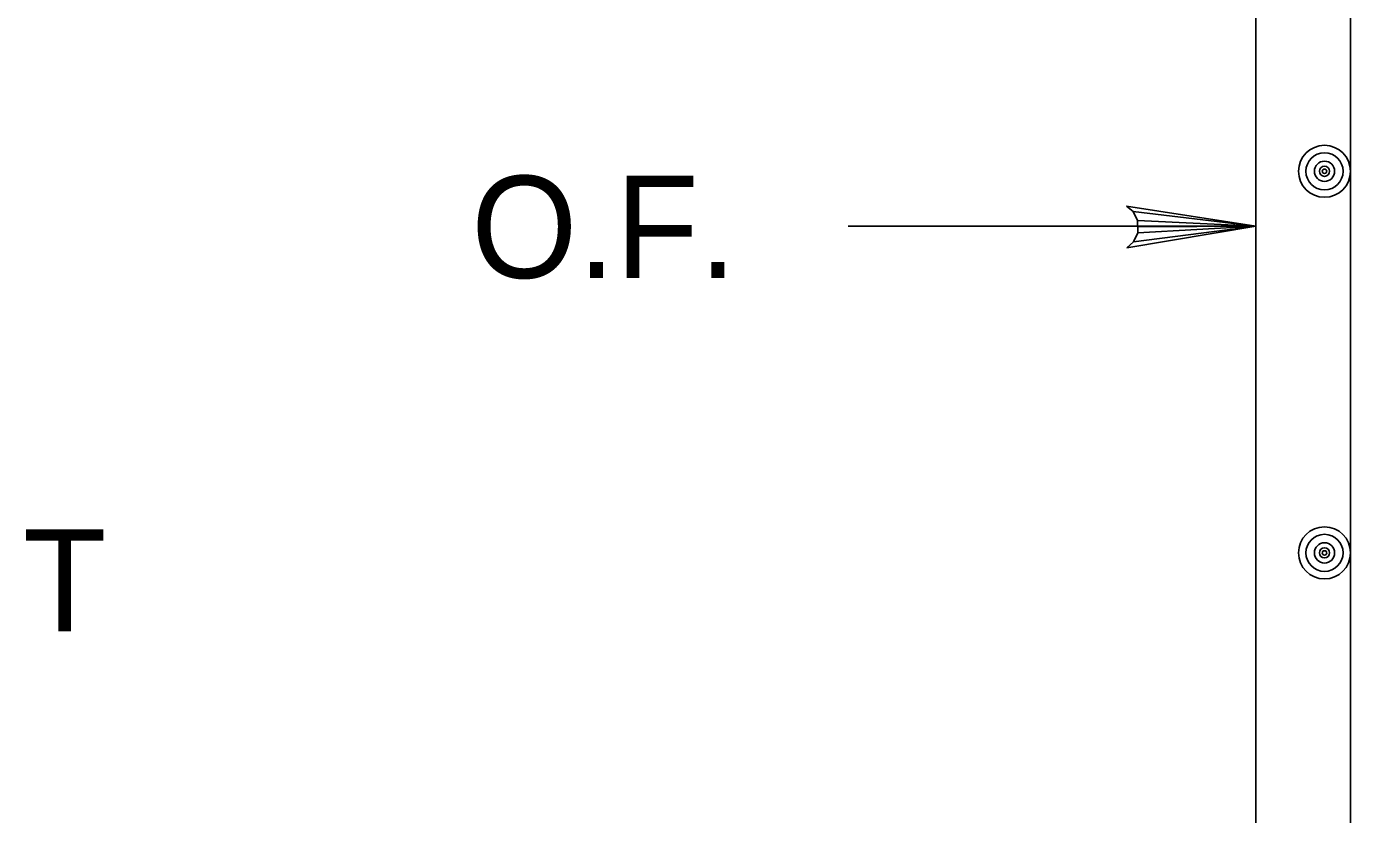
# Model space of a CAD drawing. Extents: x 641328 to 643024, y 298283 to 300065.
# Drawn here: x 641393.46 to 641432.33, y 299661 to 299684.13 of the extents above; entities that cross this region are included whole.
import ezdxf

# ---------------------------------------------------------------- set-up
doc = ezdxf.new("R2010")
doc.units = 0
doc.layers.add('2', color=7, linetype='Continuous')

msp = doc.modelspace()

# ---------------------------------------------------------------- linework, layer by layer
at = {"layer": '2'}
for p, q in [((641429.55, 299649.883), (641429.55, 299732.313)), ((641432.326, 299653.408), (641432.326, 299704.051)), ((641425.941, 299678.696), (641425.748, 299678.856)), ((641425.748, 299678.856), (641429.55, 299678.265)), ((641425.941, 299678.696), (641426.077, 299678.431)), ((641429.55, 299678.265), (641425.941, 299678.696)), ((641417.579, 299678.265), (641429.55, 299678.265)), ((641429.55, 299678.265), (641425.756, 299677.631)), ((641425.952, 299677.807), (641429.55, 299678.265)), ((641426.079, 299678.069), (641425.952, 299677.807)), ((641426.077, 299678.431), (641429.55, 299678.265)), ((641426.077, 299678.431), (641426.079, 299678.069)), ((641429.55, 299678.265), (641426.078, 299678.25)), ((641429.55, 299678.265), (641426.079, 299678.069)), ((641425.756, 299677.631), (641425.952, 299677.807))]:
    msp.add_line(p, q, dxfattribs=at)
for centre, radius in [((641431.563, 299679.88), 0.763), ((641431.563, 299679.88), 0.545), ((641431.563, 299679.88), 0.298), ((641431.563, 299679.88), 0.15), ((641431.563, 299679.88), 0.0644), ((641431.563, 299668.68), 0.763), ((641431.563, 299668.68), 0.545), ((641431.563, 299668.68), 0.298), ((641431.563, 299668.68), 0.15), ((641431.563, 299668.68), 0.0644)]:
    msp.add_circle(centre, radius, dxfattribs=at)

# ---------------------------------------------------------------- texts
for s, height, p in [('O.F.', 3, (641406.51, 299676.747)), ('GROUT PORT ', 2.99999, (641369.056, 299666.374))]:
    msp.add_text(s, height=height, dxfattribs=at).set_placement(p)

doc.saveas('drawing.dxf')
